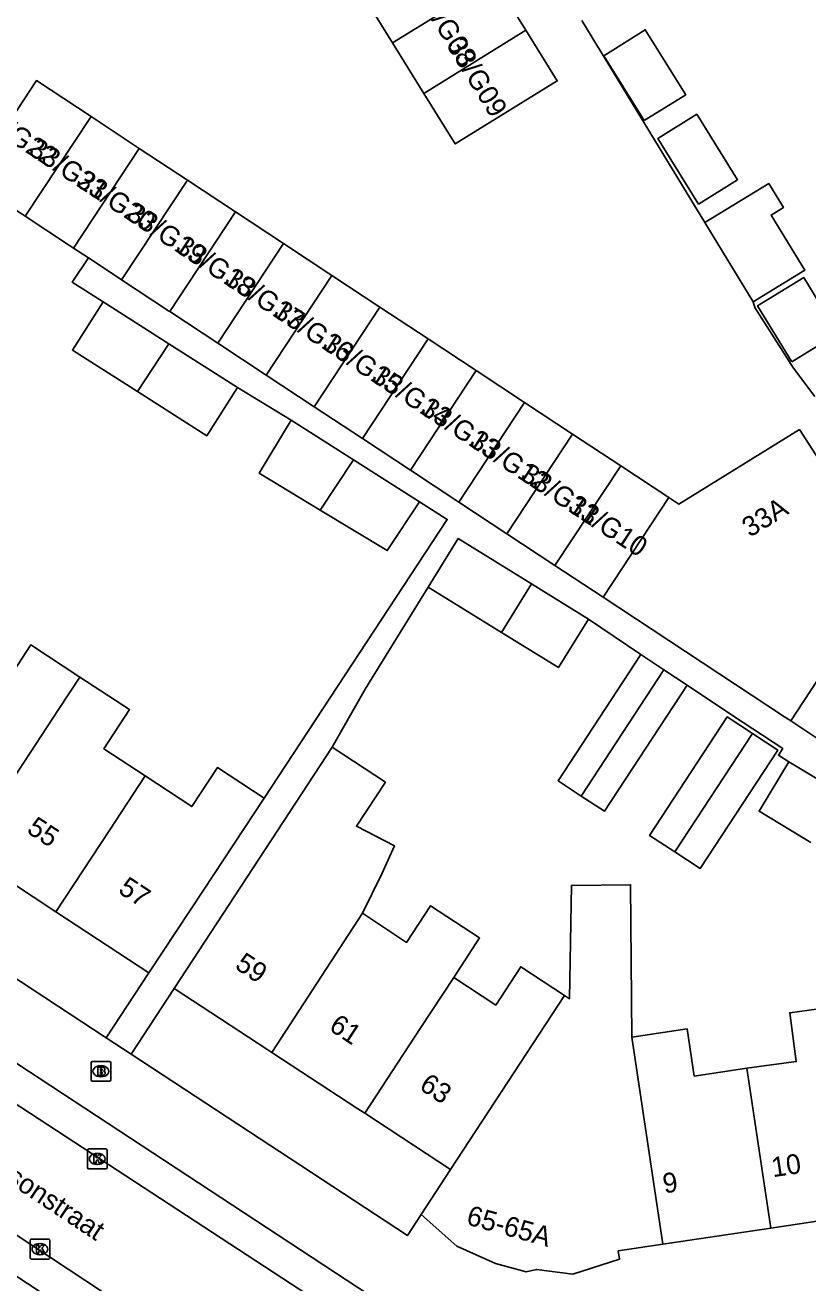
# Model space of a CAD drawing. Extents: x 159280 to 160375, y 384531 to 385872.
# Drawn here: x 159862 to 159901.5, y 384971.1 to 385034.5 of the extents above; entities that cross this region are included whole.
import ezdxf

# ---------------------------------------------------------------- set-up
doc = ezdxf.new("R2010")
doc.units = 0
for name, color, linetype in [('IMGEO_Brandkraan', 7, 'Continuous'), ('IMGEO_Kolk', 7, 'Continuous'), ('IMGEO_Openbare_ruimte_label', 7, 'Continuous'), ('IMGEO_Pand', 7, 'Continuous'), ('IMGEO_Pand_nummerreeks', 7, 'Continuous'), ('IMGEO_Rijbaan_lokaal_open', 7, 'Continuous'), ('IMGEO_Voetpad_open', 7, 'Continuous')]:
    doc.layers.add(name, color=color, linetype=linetype)

msp = doc.modelspace()

# ---------------------------------------------------------------- linework, layer by layer
at = {"layer": 'IMGEO_Brandkraan'}
for p, q in [((159865.309, 384981.324), (159865.309, 384982.176)), ((159865.384, 384982.25), (159866.236, 384982.25)), ((159865.797, 384982.03), (159865.822, 384982.03)), ((159866.31, 384982.176), (159866.31, 384981.324)), ((159865.82, 384981.47), (159865.795, 384981.47)), ((159866.236, 384981.25), (159865.384, 384981.25))]:
    msp.add_line(p, q, dxfattribs=at)
for points in [[(159865.309, 384981.324), (159865.309, 384982.176)], [(159865.384, 384982.25), (159866.236, 384982.25)], [(159866.31, 384982.176), (159866.31, 384981.324)], [(159865.657, 384981.95), (159865.657, 384981.55), (159865.87, 384981.55)], [(159865.888, 384981.95), (159865.657, 384981.95)], [(159865.836, 384981.869), (159865.782, 384981.869), (159865.782, 384981.793)], [(159865.782, 384981.793), (159865.835, 384981.793)], [(159865.844, 384981.717), (159865.782, 384981.717), (159865.782, 384981.636)], [(159865.782, 384981.636), (159865.844, 384981.636)], [(159866.236, 384981.25), (159865.384, 384981.25)]]:
    msp.add_lwpolyline(points, dxfattribs=at)
for centre, radius, start, end in [((159865.386, 384982.174), 0.0765, 91.55205, 178.44795), ((159865.386, 384982.174), 0.0765, 91.55205, 178.44795), ((159866.234, 384982.174), 0.0765, 1.55205, 88.44795), ((159866.234, 384982.174), 0.0765, 1.55205, 88.44795), ((159865.837, 384981.831), 0.0379, 267.82845, 90.93552), ((159865.845, 384981.676), 0.0404, 269.87594, 90.50774), ((159865.876, 384981.801), 0.251, 268.66757, 293.53466), ((159865.892, 384981.805), 0.145, 59.4692, 91.53667), ((159865.917, 384981.852), 0.0922, 285.51372, 58.15012), ((159865.922, 384981.66), 0.105, 301.31148, 78.98903), ((159865.386, 384981.326), 0.0765, 181.55205, 268.44795), ((159865.386, 384981.326), 0.0765, 181.55205, 268.44795), ((159866.234, 384981.326), 0.0765, 271.55205, 358.44795), ((159866.234, 384981.326), 0.0765, 271.55205, 358.44795)]:
    msp.add_arc(centre, radius, start, end, dxfattribs=at)
for centre, major_axis, ratio, start_param, end_param in [((159865.796, 384981.75), (-0.387, 0.002), 0.722429, 4.712389, 7.853982), ((159865.821, 384981.75), (-0.39, 0.002), 0.717154, 1.570796, 4.712389)]:
    msp.add_ellipse(centre, major_axis=major_axis, ratio=ratio, start_param=start_param, end_param=end_param, dxfattribs=at)
at = {"layer": 'IMGEO_Kolk'}
for p, q in [((159865.125, 384976.903), (159865.125, 384977.755)), ((159865.2, 384977.829), (159866.052, 384977.829)), ((159865.613, 384977.609), (159865.638, 384977.609)), ((159866.126, 384977.755), (159866.126, 384976.903)), ((159865.636, 384977.049), (159865.611, 384977.049)), ((159866.052, 384976.829), (159865.2, 384976.829)), ((159862.232, 384972.35), (159862.232, 384973.202)), ((159862.307, 384973.276), (159863.159, 384973.276)), ((159863.233, 384973.202), (159863.233, 384972.35)), ((159862.743, 384972.496), (159862.718, 384972.496)), ((159862.72, 384973.056), (159862.745, 384973.056)), ((159863.159, 384972.276), (159862.307, 384972.276))]:
    msp.add_line(p, q, dxfattribs=at)
for points in [[(159865.125, 384976.903), (159865.125, 384977.755)], [(159865.2, 384977.829), (159866.052, 384977.829)], [(159865.446, 384977.529), (159865.569, 384977.529), (159865.569, 384977.378), (159865.699, 384977.529), (159865.863, 384977.529), (159865.717, 384977.378), (159865.87, 384977.129), (159865.718, 384977.129), (159865.633, 384977.293), (159865.569, 384977.226), (159865.569, 384977.129), (159865.446, 384977.129), (159865.446, 384977.529)], [(159866.126, 384977.755), (159866.126, 384976.903)], [(159866.052, 384976.829), (159865.2, 384976.829)], [(159862.232, 384972.35), (159862.232, 384973.202)], [(159862.307, 384973.276), (159863.159, 384973.276)], [(159863.233, 384973.202), (159863.233, 384972.35)], [(159862.553, 384972.976), (159862.676, 384972.976), (159862.676, 384972.825), (159862.806, 384972.976), (159862.97, 384972.976), (159862.824, 384972.825), (159862.977, 384972.576), (159862.825, 384972.576), (159862.74, 384972.74), (159862.676, 384972.673), (159862.676, 384972.576), (159862.553, 384972.576), (159862.553, 384972.976)], [(159863.159, 384972.276), (159862.307, 384972.276)]]:
    msp.add_lwpolyline(points, dxfattribs=at)
for centre, start, end in [((159865.202, 384977.753), 91.55205, 178.44795), ((159865.202, 384977.753), 91.55205, 178.44795), ((159866.05, 384977.753), 1.55205, 88.44795), ((159866.05, 384977.753), 1.55205, 88.44795), ((159865.202, 384976.905), 181.55205, 268.44795), ((159865.202, 384976.905), 181.55205, 268.44795), ((159866.05, 384976.905), 271.55205, 358.44795), ((159866.05, 384976.905), 271.55205, 358.44795), ((159862.309, 384973.2), 91.55205, 178.44795), ((159862.309, 384973.2), 91.55205, 178.44795), ((159863.157, 384973.2), 1.55205, 88.44795), ((159863.157, 384973.2), 1.55205, 88.44795), ((159862.309, 384972.352), 181.55205, 268.44795), ((159862.309, 384972.352), 181.55205, 268.44795), ((159863.157, 384972.352), 271.55205, 358.44795), ((159863.157, 384972.352), 271.55205, 358.44795)]:
    msp.add_arc(centre, 0.0765, start, end, dxfattribs=at)
for centre, major_axis, ratio, start_param, end_param in [((159865.612, 384977.329), (-0.387, 0.002), 0.722429, 4.712389, 7.853982), ((159865.637, 384977.329), (-0.39, 0.002), 0.717154, 1.570796, 4.712389), ((159862.719, 384972.776), (-0.387, 0.002), 0.722429, 4.712389, 7.853982), ((159862.744, 384972.776), (-0.39, 0.002), 0.717154, 1.570796, 4.712389)]:
    msp.add_ellipse(centre, major_axis=major_axis, ratio=ratio, start_param=start_param, end_param=end_param, dxfattribs=at)
at = {"layer": 'IMGEO_Pand'}
for points in [[(159885.666, 385036.828), (159880.526, 385033.643)], [(159887.247, 385034.276), (159885.666, 385036.828)], [(159878.945, 385036.194), (159880.526, 385033.643)], [(159882.107, 385031.091), (159887.247, 385034.276)], [(159882.107, 385031.091), (159883.688, 385028.54), (159888.828, 385031.725), (159887.247, 385034.276)], [(159893.217, 385029.719), (159895.312, 385031.028), (159893.266, 385034.301), (159891.172, 385032.992), (159893.217, 385029.719)], [(159880.526, 385033.643), (159882.107, 385031.091)], [(159865.31, 385029.92), (159862.555, 385031.737), (159859.239, 385026.708)], [(159865.31, 385029.92), (159861.994, 385024.891)], [(159867.739, 385028.318), (159865.31, 385029.92)], [(159895.961, 385025.507), (159897.928, 385026.736), (159895.864, 385030.04), (159893.896, 385028.811), (159895.961, 385025.507)], [(159867.739, 385028.318), (159864.423, 385023.289)], [(159870.169, 385026.716), (159867.739, 385028.318)], [(159870.169, 385026.716), (159866.852, 385021.687)], [(159872.598, 385025.114), (159870.169, 385026.716)], [(159896.273, 385024.572), (159899.502, 385026.543), (159900.24, 385025.333), (159899.617, 385024.953), (159901.317, 385022.168), (159898.712, 385020.577)], [(159861.994, 385024.891), (159861.735, 385025.062), (159860.88, 385025.626)], [(159864.423, 385023.289), (159864.231, 385023.416), (159861.994, 385024.891)], [(159872.598, 385025.114), (159869.281, 385020.085)], [(159875.027, 385023.512), (159872.598, 385025.114)], [(159896.273, 385024.572), (159898.712, 385020.577)], [(159865.174, 385022.794), (159864.423, 385023.289)], [(159875.027, 385023.512), (159871.711, 385018.484)], [(159877.457, 385021.91), (159875.027, 385023.512)], [(159866.852, 385021.687), (159866.727, 385021.77), (159865.174, 385022.794)], [(159869.281, 385020.085), (159869.222, 385020.124), (159866.852, 385021.687)], [(159874.14, 385016.882), (159877.457, 385021.91)], [(159879.886, 385020.308), (159877.457, 385021.91)], [(159900.66, 385017.554), (159902.988, 385018.976), (159901.264, 385021.798), (159898.936, 385020.376), (159900.66, 385017.554)], [(159867.647, 385016.047), (159864.367, 385018.141), (159865.922, 385020.576)], [(159865.922, 385020.576), (159869.235, 385018.461)], [(159871.711, 385018.484), (159869.281, 385020.085)], [(159876.57, 385015.28), (159879.886, 385020.308)], [(159882.315, 385018.706), (159879.886, 385020.308)], [(159869.235, 385018.461), (159867.647, 385016.047)], [(159869.235, 385018.461), (159872.702, 385016.247)], [(159874.14, 385016.882), (159871.711, 385018.484)], [(159878.999, 385013.677), (159882.315, 385018.706)], [(159884.744, 385017.104), (159882.315, 385018.706)], [(159876.57, 385015.28), (159874.14, 385016.882)], [(159884.744, 385017.104), (159881.428, 385012.075)], [(159887.174, 385015.502), (159884.744, 385017.104)], [(159872.702, 385016.247), (159871.147, 385013.812), (159867.647, 385016.047)], [(159878.999, 385013.677), (159876.57, 385015.28)], [(159887.174, 385015.502), (159883.858, 385010.473)], [(159889.603, 385013.9), (159887.174, 385015.502)], [(159875.414, 385014.596), (159873.798, 385011.927), (159876.872, 385010.066)], [(159875.414, 385014.596), (159878.544, 385012.606)], [(159889.603, 385013.9), (159886.287, 385008.871)], [(159892.032, 385012.298), (159889.603, 385013.9)], [(159905.629, 385007.043), (159901.044, 385014.131), (159894.956, 385010.37), (159894.462, 385010.696)], [(159881.428, 385012.075), (159878.999, 385013.677)], [(159876.872, 385010.066), (159878.544, 385012.606)], [(159878.544, 385012.606), (159881.881, 385010.484)], [(159883.858, 385010.473), (159881.428, 385012.075)], [(159892.032, 385012.298), (159888.716, 385007.269)], [(159894.462, 385010.696), (159892.032, 385012.298)], [(159894.462, 385010.696), (159891.145, 385005.667)], [(159881.881, 385010.484), (159880.253, 385008.02), (159876.872, 385010.066)], [(159886.287, 385008.871), (159883.858, 385010.473)], [(159882.317, 385006.176), (159883.832, 385008.629), (159887.524, 385006.348)], [(159888.716, 385007.269), (159886.287, 385008.871)], [(159891.145, 385005.667), (159889.19, 385006.957), (159888.716, 385007.269)], [(159882.317, 385006.176), (159886.01, 385003.895)], [(159886.01, 385003.895), (159887.524, 385006.348)], [(159887.524, 385006.348), (159890.4, 385004.571)], [(159900.608, 384999.429), (159900.292, 384999.636), (159891.145, 385005.667)], [(159886.01, 385003.895), (159888.885, 385002.119), (159890.4, 385004.571)], [(159858.801, 385002.601), (159860.922, 385001.206), (159862.28, 385003.27), (159864.751, 385001.644)], [(159893.039, 385002.773), (159888.868, 384996.406), (159890.038, 384995.639)], [(159893.039, 385002.773), (159894.21, 385002.006)], [(159864.751, 385001.644), (159863.669, 385000), (159861.663, 384996.951), (159858.949, 384992.825)], [(159864.751, 385001.644), (159867.251, 385000), (159865.953, 384998.027), (159868.048, 384996.653)], [(159890.038, 384995.639), (159894.21, 385002.006)], [(159894.21, 385002.006), (159895.38, 385001.24)], [(159890.038, 384995.639), (159891.209, 384994.873), (159895.38, 385001.24)], [(159900.608, 384999.429), (159901.928, 385001.432)], [(159898.677, 384998.793), (159897.403, 384999.628), (159893.488, 384993.651), (159894.761, 384992.816)], [(159904.892, 384996.604), (159901.923, 384998.562), (159900.608, 384999.429)], [(159894.761, 384992.816), (159898.677, 384998.793)], [(159894.761, 384992.816), (159896.035, 384991.982), (159899.951, 384997.959), (159898.677, 384998.793)], [(159869.502, 384985.928), (159877.471, 384998.096)], [(159879.006, 384989.729), (159879.981, 384991.711), (159880.617, 384993.128), (159878.7, 384994.111), (159880.158, 384996.336), (159877.471, 384998.096)], [(159901.627, 384993.302), (159899.014, 384994.87), (159900.51, 384997.363)], [(159900.51, 384997.363), (159903.26, 384995.713)], [(159868.048, 384996.653), (159866.256, 384993.929), (159863.541, 384989.803)], [(159868.048, 384996.653), (159870.394, 384995.109), (159871.69, 384997.08), (159874.036, 384995.536)], [(159874.036, 384995.536), (159870.98, 384990.89), (159868.234, 384986.716)], [(159858.949, 384992.825), (159863.541, 384989.803)], [(159889.203, 384985.569), (159889.454, 384985.411), (159889.546, 384991.132), (159892.528, 384991.159), (159892.597, 384983.473)], [(159863.541, 384989.803), (159868.234, 384986.716)], [(159879.006, 384989.729), (159874.428, 384982.695)], [(159883.608, 384986.479), (159884.91, 384988.482), (159882.439, 384990.1), (159881.231, 384988.256), (159879.006, 384989.729)], [(159879.117, 384979.629), (159881.917, 384983.912), (159883.608, 384986.479)], [(159889.203, 384985.569), (159886.987, 384987.021), (159885.724, 384985.093), (159883.608, 384986.479)], [(159874.428, 384982.695), (159874.183, 384982.862), (159869.502, 384985.928)], [(159883.452, 384976.79), (159889.203, 384985.569)], [(159903.49, 384985.097), (159900.557, 384984.705), (159900.887, 384982.237), (159898.398, 384981.904)], [(159898.398, 384981.904), (159895.738, 384981.508), (159895.383, 384983.888), (159892.597, 384983.473)], [(159892.597, 384983.473), (159894.155, 384973.026)], [(159879.117, 384979.629), (159878.766, 384979.859), (159874.428, 384982.695)], [(159898.398, 384981.904), (159899.601, 384973.838)], [(159883.452, 384976.79), (159879.117, 384979.629)], [(159881.966, 384974.522), (159883.452, 384976.79)], [(159881.966, 384974.522), (159883.758, 384972.92), (159885.71, 384972.055), (159887.26, 384971.63), (159887.776, 384971.753), (159889.615, 384971.505), (159891.971, 384972.266), (159891.907, 384972.69), (159894.155, 384973.026)], [(159899.601, 384973.838), (159905.048, 384974.65)], [(159894.155, 384973.026), (159899.601, 384973.838)]]:
    msp.add_lwpolyline(points, dxfattribs=at)
at = {"layer": 'IMGEO_Rijbaan_lokaal_open'}
for points in [[(159890.065, 385034.77), (159896.273, 385024.572)], [(159898.712, 385020.577), (159898.797, 385020.287), (159900.75, 385017.23), (159901.82, 385015.798)], [(159886.296, 384963.889), (159839.936, 384994.206)], [(159836.97, 384989.714), (159878.161, 384962.52), (159883.239, 384959.155)]]:
    msp.add_lwpolyline(points, dxfattribs=at)
at = {"layer": 'IMGEO_Voetpad_open'}
for points in [[(159865.174, 385022.794), (159864.366, 385021.569), (159865.922, 385020.576)], [(159866.078, 384983.439), (159840.869, 385000), (159815.287, 385016.806)], [(159872.702, 385016.247), (159875.414, 385014.596)], [(159881.881, 385010.484), (159883.282, 385009.593), (159874.036, 384995.536)], [(159877.471, 384998.096), (159879.138, 385001.03), (159882.317, 385006.176)], [(159890.4, 385004.571), (159893.039, 385002.773)], [(159895.38, 385001.24), (159897.562, 384999.769), (159898.206, 384999.347), (159900.209, 384998.035), (159899.991, 384997.703), (159900.51, 384997.363)], [(159840.92, 384995.697), (159886.212, 384965.938)], [(159881.322, 384958.367), (159877.228, 384961.089), (159835.989, 384988.228)], [(159868.234, 384986.716), (159866.078, 384983.439)], [(159867.332, 384982.615), (159869.502, 384985.928)], [(159866.078, 384983.439), (159867.332, 384982.615)], [(159867.332, 384982.615), (159881.271, 384973.458), (159881.966, 384974.522)]]:
    msp.add_lwpolyline(points, dxfattribs=at)

# ---------------------------------------------------------------- texts
at = {"layer": 'IMGEO_Openbare_ruimte_label'}
msp.add_text('Edisonstraat', height=1, rotation=326.5484, dxfattribs=at).set_placement((159859.358, 384977.274))
at = {"layer": 'IMGEO_Pand_nummerreeks'}
for s, rotation, p in [('33/G08', 301.74019, (159881.682, 385036.074)), ('33/G09', 301.74019, (159883.21, 385033.528)), ('33/G22', 326.52208, (159859.525, 385029.765)), ('33/G21', 326.52208, (159862.096, 385028.065)), ('33/G20', 326.52208, (159864.48, 385026.488)), ('33/G19', 326.52208, (159867.024, 385024.806)), ('33/G18', 326.52208, (159869.502, 385023.166)), ('33/G17', 326.52208, (159871.973, 385021.532)), ('33/G16', 326.52208, (159874.446, 385019.897)), ('33/G15', 326.52208, (159876.919, 385018.261)), ('33/G14', 326.52208, (159879.392, 385016.625)), ('33/G13', 326.52208, (159881.866, 385014.989)), ('33/G12', 326.52208, (159884.334, 385013.357)), ('33/G11', 326.52208, (159886.904, 385011.657)), ('33/G10', 326.52208, (159889.288, 385010.08)), ('33A', 31.54706, (159898.547, 385008.667)), ('55', 326.65959, (159862.013, 384993.826)), ('57', 326.65959, (159866.624, 384990.792)), ('59', 326.77418, (159872.517, 384986.965)), ('61', 326.77418, (159877.261, 384983.858)), ('63', 326.77418, (159881.817, 384980.873)), ('10', 8.47978, (159899.713, 384976.402)), ('9', 8.47978, (159894.229, 384975.585)), ('65-65A', 344.43847, (159884.194, 384974.038))]:
    msp.add_text(s, height=1, rotation=rotation, dxfattribs=at).set_placement(p)

doc.saveas('drawing.dxf')
